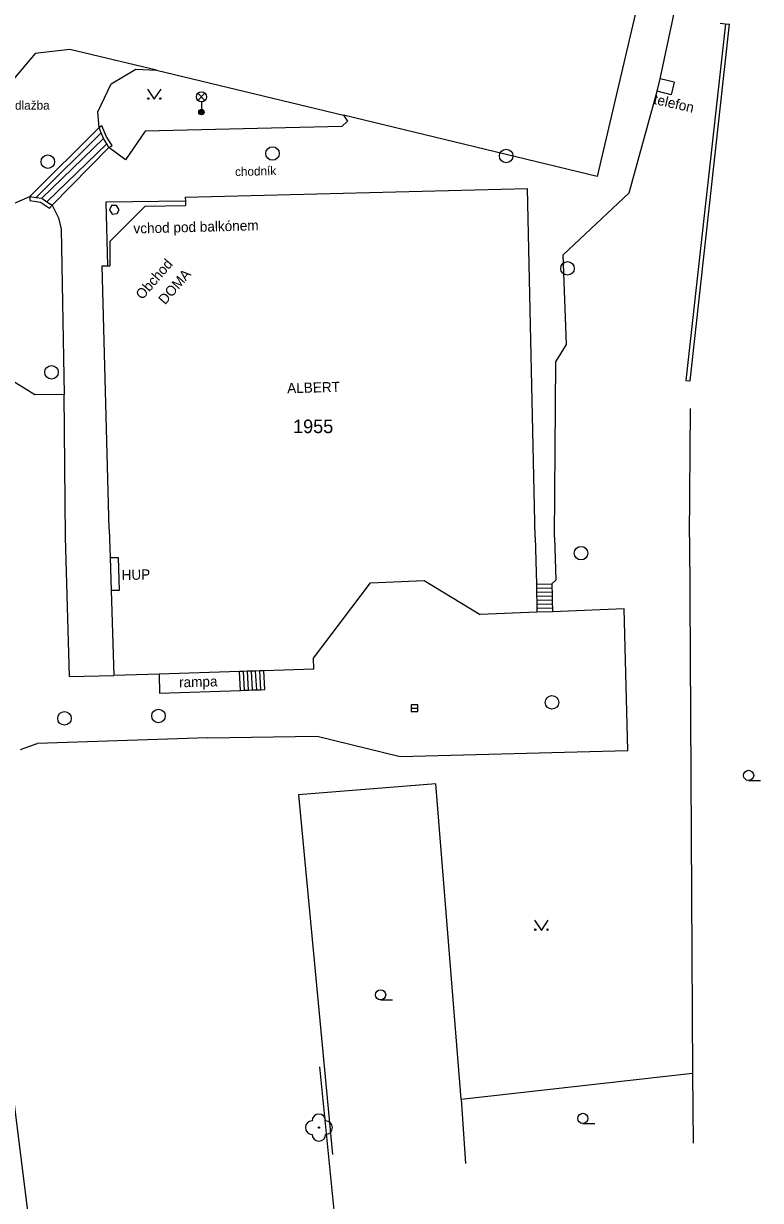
# Model space of a CAD drawing. Extents: x -539515 to -538098, y -1182060 to -1180157.
# Drawn here: x -538620.6 to -538566.1, y -1180299 to -1180212 of the extents above; entities that cross this region are included whole.
import ezdxf

# ---------------------------------------------------------------- set-up
doc = ezdxf.new("R2010")
doc.units = 0
for name, color, linetype in [('Vrstva 10', 7, 'Continuous'), ('Vrstva 11', 7, 'Continuous'), ('Vrstva 22', 7, 'Continuous'), ('Vrstva 24', 7, 'Continuous'), ('Vrstva 27', 7, 'Continuous'), ('Vrstva 33', 7, 'Continuous'), ('Vrstva 36', 7, 'Continuous'), ('Vrstva 40', 7, 'Continuous'), ('Vrstva 41', 7, 'Continuous'), ('Vrstva 47', 7, 'Continuous'), ('Vrstva 5', 7, 'Continuous'), ('Vrstva 7', 7, 'Continuous')]:
    doc.layers.add(name, color=color, linetype=linetype)

msp = doc.modelspace()

# ---------------------------------------------------------------- linework, layer by layer
at = {"layer": 'Vrstva 10'}
for p, q in [((-538572.49, -1180216.33), (-538573.52, -1180216.09)), ((-538572.49, -1180216.33), (-538572.714, -1180217.258)), ((-538572.714, -1180217.258), (-538573.75, -1180217.01)), ((-538619.79, -1180239.469), (-538621.93, -1180238.117)), ((-538617.62, -1180239.438), (-538619.79, -1180239.469)), ((-538617.52, -1180250), (-538617.62, -1180239.438)), ((-538617.22, -1180260.289), (-538617.52, -1180250)), ((-538581.491, -1180255.5), (-538582.64, -1180255.547)), ((-538617.22, -1180260.289), (-538613.93, -1180260.227)), ((-538622.97, -1180278.797), (-538619.73, -1180304.49))]:
    msp.add_line(p, q, dxfattribs=at)
at = {"layer": 'Vrstva 11'}
for p, q in [((-538573.77, -1180204.47), (-538578.19, -1180223.31)), ((-538573.52, -1180216.09), (-538571.14, -1180204.79)), ((-538617.19, -1180213.922), (-538619.75, -1180214.211)), ((-538610.78, -1180215.44), (-538617.19, -1180213.922)), ((-538619.75, -1180214.211), (-538621.35, -1180216.117)), ((-538614.14, -1180216.453), (-538612.31, -1180215.37)), ((-538612.31, -1180215.37), (-538610.78, -1180215.44)), ((-538610.78, -1180215.44), (-538596.94, -1180218.78)), ((-538615.12, -1180218.539), (-538614.14, -1180216.453)), ((-538573.75, -1180217.01), (-538573.52, -1180216.09)), ((-538575.83, -1180224.52), (-538573.75, -1180217.01)), ((-538615.02, -1180219.688), (-538615.12, -1180218.539)), ((-538596.65, -1180219.21), (-538597.08, -1180219.62)), ((-538578.19, -1180223.31), (-538596.94, -1180218.78)), ((-538596.94, -1180218.78), (-538596.65, -1180219.21)), ((-538615.02, -1180219.688), (-538620.16, -1180224.781)), ((-538619.693, -1180224.854), (-538614.865, -1180220.07)), ((-538611.62, -1180219.953), (-538613.07, -1180222.078)), ((-538597.08, -1180219.62), (-538611.62, -1180219.953)), ((-538619.26, -1180224.922), (-538614.69, -1180220.5)), ((-538614.459, -1180220.898), (-538618.887, -1180225.179)), ((-538618.51, -1180225.438), (-538614.31, -1180221.156)), ((-538613.07, -1180222.078), (-538614.31, -1180221.156)), ((-538580.7, -1180229.094), (-538575.83, -1180224.52)), ((-538621.45, -1180225.352), (-538620.16, -1180224.781)), ((-538618.51, -1180225.438), (-538618.02, -1180226.359)), ((-538618.02, -1180226.359), (-538617.84, -1180227.211)), ((-538617.84, -1180227.211), (-538617.62, -1180239.438)), ((-538580.45, -1180235.727), (-538580.7, -1180229.094)), ((-538581.24, -1180237.008), (-538580.45, -1180235.727)), ((-538581.333, -1180250), (-538581.24, -1180237.008)), ((-538581.333, -1180250), (-538581.238, -1180253.164)), ((-538581.238, -1180253.164), (-538581.538, -1180253.445)), ((-538582.687, -1180253.469), (-538581.538, -1180253.445)), ((-538582.68, -1180253.766), (-538581.531, -1180253.742)), ((-538582.674, -1180254.063), (-538581.524, -1180254.039)), ((-538582.667, -1180254.359), (-538581.518, -1180254.336)), ((-538582.66, -1180254.656), (-538581.511, -1180254.633)), ((-538582.653, -1180254.953), (-538581.504, -1180254.93)), ((-538582.646, -1180255.25), (-538581.497, -1180255.227)), ((-538576.2, -1180255.281), (-538581.491, -1180255.5)), ((-538575.93, -1180265.773), (-538576.2, -1180255.281)), ((-538610.573, -1180260.119), (-538610.55, -1180261.531)), ((-538604.567, -1180261.321), (-538604.648, -1180259.928)), ((-538604.268, -1180261.311), (-538604.349, -1180259.918)), ((-538603.968, -1180261.3), (-538604.049, -1180259.908)), ((-538603.669, -1180261.29), (-538603.749, -1180259.899)), ((-538603.369, -1180261.279), (-538603.45, -1180259.889)), ((-538603.069, -1180261.268), (-538603.15, -1180259.879)), ((-538602.77, -1180261.258), (-538602.851, -1180259.87)), ((-538610.55, -1180261.531), (-538604.567, -1180261.321)), ((-538607.01, -1180264.82), (-538619.59, -1180265.242)), ((-538607.01, -1180264.82), (-538598.91, -1180264.703)), ((-538598.91, -1180264.703), (-538592.77, -1180266.211)), ((-538592.77, -1180266.211), (-538575.93, -1180265.773))]:
    msp.add_line(p, q, dxfattribs=at)
for points in [[(-538614.69, -1180220.5), (-538614.865, -1180220.07), (-538615.02, -1180219.688)], [(-538614.31, -1180221.156), (-538614.459, -1180220.898), (-538614.69, -1180220.5)], [(-538620.16, -1180224.781), (-538619.693, -1180224.854), (-538619.26, -1180224.922)], [(-538619.26, -1180224.922), (-538618.887, -1180225.179), (-538618.51, -1180225.438)], [(-538581.538, -1180253.445), (-538581.531, -1180253.742), (-538581.524, -1180254.039), (-538581.518, -1180254.336), (-538581.511, -1180254.633), (-538581.504, -1180254.93), (-538581.497, -1180255.227), (-538581.491, -1180255.5)], [(-538604.567, -1180261.321), (-538604.268, -1180261.311), (-538603.968, -1180261.3), (-538603.669, -1180261.29), (-538603.369, -1180261.279), (-538603.069, -1180261.268), (-538602.77, -1180261.258)], [(-538620.83, -1180265.695), (-538619.602, -1180265.245), (-538619.59, -1180265.242)]]:
    msp.add_lwpolyline(points, dxfattribs=at)
at = {"layer": 'Vrstva 22'}
msp.add_circle((-538598.77, -1180293.66), 0.05, dxfattribs=at)
for centre, start, end in [((-538599.27, -1180293.66), 90, 270), ((-538598.77, -1180293.16), 0, 180), ((-538598.27, -1180293.66), 270, 90), ((-538598.77, -1180294.16), 180, 0)]:
    msp.add_arc(centre, 0.5, start, end, dxfattribs=at)
at = {"layer": 'Vrstva 24'}
for p, q in [((-538614.204, -1180251.492), (-538613.61, -1180251.492)), ((-538613.61, -1180251.492), (-538613.534, -1180253.922)), ((-538613.534, -1180253.922), (-538614.127, -1180253.937))]:
    msp.add_line(p, q, dxfattribs=at)
at = {"layer": 'Vrstva 27'}
msp.add_line((-538591.94, -1180262.641), (-538591.44, -1180262.641), dxfattribs=at)
msp.add_lwpolyline([(-538591.94, -1180262.891), (-538591.44, -1180262.891), (-538591.44, -1180262.391), (-538591.94, -1180262.391)], close=True, dxfattribs=at)
for centre in [(-538618.82, -1180222.219), (-538602.2, -1180221.609), (-538584.92, -1180221.79), (-538580.38, -1180230.109), (-538618.55, -1180237.789), (-538579.38, -1180251.172), (-538581.53, -1180262.211), (-538610.63, -1180263.211), (-538617.59, -1180263.391)]:
    msp.add_circle(centre, 0.5, dxfattribs=at)
at = {"layer": 'Vrstva 33'}
for p, q in [((-538607.725, -1180217.687), (-538607.195, -1180217.157)), ((-538607.725, -1180217.157), (-538607.195, -1180217.687)), ((-538607.46, -1180217.797), (-538607.46, -1180218.547))]:
    msp.add_line(p, q, dxfattribs=at)
for centre, radius in [((-538607.46, -1180217.422), 0.375), ((-538607.46, -1180218.547), 0.2), ((-538607.46, -1180218.547), 0.145), ((-538607.46, -1180218.547), 0.0876)]:
    msp.add_circle(centre, radius, dxfattribs=at)
at = {"layer": 'Vrstva 36'}
for p, q in [((-538566.985, -1180267.984), (-538566.11, -1180267.984)), ((-538594.206, -1180284.211), (-538593.331, -1180284.211)), ((-538579.247, -1180293.352), (-538578.372, -1180293.352))]:
    msp.add_line(p, q, dxfattribs=at)
for points in [[(-538611.443, -1180216.844), (-538610.943, -1180217.594), (-538610.443, -1180216.844)], [(-538582.812, -1180278.32), (-538582.312, -1180279.07), (-538581.812, -1180278.32)]]:
    msp.add_lwpolyline(points, dxfattribs=at)
for centre, radius in [((-538611.393, -1180217.544), 0.05), ((-538610.494, -1180217.544), 0.05), ((-538566.985, -1180267.609), 0.375), ((-538582.762, -1180279.02), 0.05), ((-538581.863, -1180279.02), 0.05), ((-538594.206, -1180283.836), 0.375), ((-538579.247, -1180292.977), 0.375)]:
    msp.add_circle(centre, radius, dxfattribs=at)
at = {"layer": 'Vrstva 5'}
for p, q in [((-538569.09, -1180211.97), (-538568.693, -1180212.023)), ((-538608.65, -1180224.828), (-538583.34, -1180224.19)), ((-538582.764, -1180250), (-538583.34, -1180224.19)), ((-538608.644, -1180225.125), (-538614.53, -1180225.211)), ((-538614.53, -1180225.211), (-538614.41, -1180229.914)), ((-538608.65, -1180224.828), (-538608.644, -1180225.125)), ((-538608.644, -1180225.125), (-538608.636, -1180225.453)), ((-538614.1, -1180225.462), (-538614.267, -1180225.788)), ((-538614.267, -1180225.788), (-538614.062, -1180226.09)), ((-538614.23, -1180228.117), (-538611.62, -1180225.508)), ((-538613.735, -1180225.451), (-538614.1, -1180225.462)), ((-538614.062, -1180226.09), (-538613.698, -1180226.057)), ((-538613.549, -1180225.766), (-538613.735, -1180225.451)), ((-538613.698, -1180226.057), (-538613.549, -1180225.766)), ((-538611.62, -1180225.508), (-538608.636, -1180225.453)), ((-538614.23, -1180228.117), (-538614.222, -1180229.914)), ((-538614.8, -1180229.922), (-538614.41, -1180229.914)), ((-538614.27, -1180249.391), (-538614.8, -1180229.922)), ((-538614.41, -1180229.914), (-538614.222, -1180229.914)), ((-538614.27, -1180249.391), (-538614.204, -1180251.492)), ((-538582.764, -1180250), (-538582.687, -1180253.469)), ((-538614.204, -1180251.492), (-538614.127, -1180253.937)), ((-538594.962, -1180253.359), (-538590.975, -1180253.188)), ((-538590.975, -1180253.188), (-538586.83, -1180255.719)), ((-538614.127, -1180253.937), (-538613.93, -1180260.227)), ((-538599.173, -1180258.945), (-538594.962, -1180253.359)), ((-538582.687, -1180253.469), (-538582.68, -1180253.766)), ((-538582.68, -1180253.766), (-538582.674, -1180254.063)), ((-538582.674, -1180254.063), (-538582.667, -1180254.359)), ((-538582.667, -1180254.359), (-538582.66, -1180254.656)), ((-538582.66, -1180254.656), (-538582.653, -1180254.953)), ((-538582.653, -1180254.953), (-538582.646, -1180255.25)), ((-538582.64, -1180255.547), (-538586.83, -1180255.719)), ((-538582.646, -1180255.25), (-538582.64, -1180255.547)), ((-538599.14, -1180259.75), (-538599.173, -1180258.945)), ((-538610.573, -1180260.119), (-538613.93, -1180260.227)), ((-538604.648, -1180259.928), (-538610.573, -1180260.119)), ((-538604.349, -1180259.918), (-538604.648, -1180259.928)), ((-538604.049, -1180259.908), (-538604.349, -1180259.918)), ((-538603.749, -1180259.899), (-538604.049, -1180259.908)), ((-538603.45, -1180259.889), (-538603.749, -1180259.899)), ((-538603.15, -1180259.879), (-538603.45, -1180259.889)), ((-538602.851, -1180259.87), (-538603.15, -1180259.879)), ((-538599.14, -1180259.75), (-538602.851, -1180259.87))]:
    msp.add_line(p, q, dxfattribs=at)
at = {"layer": 'Vrstva 7'}
for p, q in [((-538568.693, -1180212.023), (-538571.62, -1180238.391)), ((-538571.301, -1180238.424), (-538568.396, -1180212.055)), ((-538568.693, -1180212.023), (-538568.396, -1180212.055)), ((-538614.827, -1180219.555), (-538615.02, -1180219.688)), ((-538614.48, -1180220.367), (-538614.827, -1180219.555)), ((-538614.07, -1180221.023), (-538614.48, -1180220.367)), ((-538614.31, -1180221.156), (-538614.07, -1180221.023)), ((-538620.16, -1180224.781), (-538620.16, -1180225.078)), ((-538620.16, -1180225.078), (-538619.359, -1180225.204)), ((-538619.359, -1180225.204), (-538618.693, -1180225.664)), ((-538618.693, -1180225.664), (-538618.51, -1180225.438)), ((-538571.347, -1180250), (-538571.28, -1180240.477)), ((-538571.347, -1180250), (-538571.13, -1180289.633)), ((-538590.13, -1180268.227), (-538600.29, -1180269.039)), ((-538588.25, -1180291.547), (-538590.13, -1180268.227)), ((-538600.29, -1180269.039), (-538597.77, -1180295.656)), ((-538597.36, -1180302.5), (-538598.71, -1180289.16)), ((-538588.25, -1180291.547), (-538571.13, -1180289.633)), ((-538571.13, -1180289.633), (-538571.091, -1180294.805)), ((-538588.25, -1180291.547), (-538587.929, -1180296.305))]:
    msp.add_line(p, q, dxfattribs=at)
msp.add_lwpolyline([(-538571.62, -1180238.391), (-538571.322, -1180238.422), (-538571.301, -1180238.424)], dxfattribs=at)

# ---------------------------------------------------------------- texts
at = {"layer": 'Vrstva 40'}
msp.add_text('dlažba', height=0.65, dxfattribs=at).set_placement((-538621.243, -1180218.367))
msp.add_text('chodník', height=0.65, rotation=1.50296, dxfattribs=at).set_placement((-538604.965, -1180223.281))
at = {"layer": 'Vrstva 41'}
for s, rotation, p in [('telefon', 347.17224, (-538574.059, -1180217.93)), ('vchod pod balkónem', 1.50296, (-538612.475, -1180227.531)), ('Obchod', 49.10063, (-538611.829, -1180232.47)), ('DOMA', 49.10063, (-538610.149, -1180232.84)), ('ALBERT', 1.50296, (-538601.107, -1180239.344)), ('HUP', 1.45251, (-538613.352, -1180253.164)), ('rampa', 1.50296, (-538609.104, -1180261.094))]:
    msp.add_text(s, height=0.75, rotation=rotation, dxfattribs=at).set_placement(p)
at = {"layer": 'Vrstva 47'}
msp.add_text('1955', height=1, dxfattribs=at).set_placement((-538600.68, -1180242.291))

doc.saveas('drawing.dxf')
